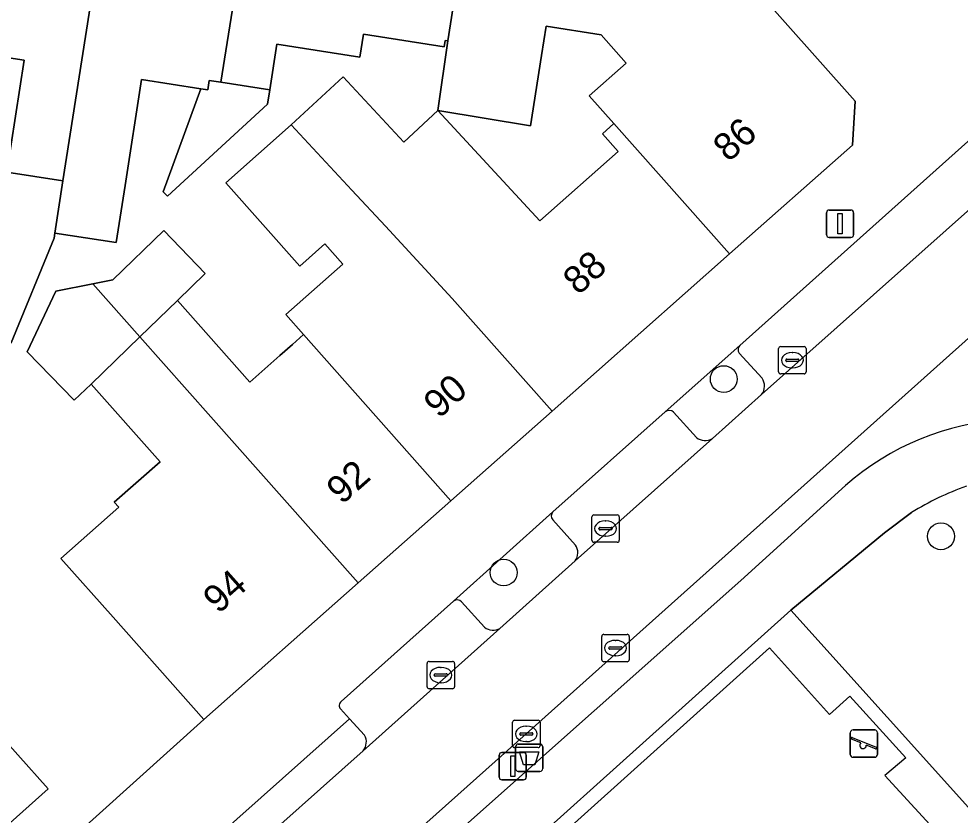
# Model space of a CAD drawing. Extents: x 162172 to 163187, y 382874 to 383685.
# Drawn here: x 162672.8 to 162707.16, y 383280.9 to 383309.99 of the extents above; entities that cross this region are included whole.
import ezdxf

# ---------------------------------------------------------------- set-up
doc = ezdxf.new("R2010")
doc.units = 0
for name, color, linetype in [('IMGEO_Afvalbak', 7, 'Continuous'), ('IMGEO_Berm_groen', 7, 'Continuous'), ('IMGEO_Boom', 7, 'Continuous'), ('IMGEO_Erf', 7, 'Continuous'), ('IMGEO_Groenvoorziening', 7, 'Continuous'), ('IMGEO_Hek', 7, 'Continuous'), ('IMGEO_Kolk', 7, 'Continuous'), ('IMGEO_Lichtmast', 7, 'Continuous'), ('IMGEO_Pand', 7, 'Continuous'), ('IMGEO_Pand_nummerreeks', 7, 'Continuous'), ('IMGEO_Parkeervlak_open', 7, 'Continuous'), ('IMGEO_Rijbaan_lokaal_open', 7, 'Continuous'), ('IMGEO_Rioolput', 7, 'Continuous'), ('IMGEO_Speelvoorziening', 7, 'Continuous'), ('IMGEO_Terreindeel_zand', 7, 'Continuous'), ('IMGEO_Voetpad_gesloten', 7, 'Continuous'), ('IMGEO_Voetpad_open', 7, 'Continuous')]:
    doc.layers.add(name, color=color, linetype=linetype)

msp = doc.modelspace()

# ---------------------------------------------------------------- linework, layer by layer
at = {"layer": 'IMGEO_Afvalbak'}
for p, q in [((162691.028, 383283.496), (162691.818, 383283.496)), ((162691.818, 383283.496), (162691.028, 383283.496)), ((162690.928, 383282.596), (162690.928, 383283.396)), ((162690.928, 383283.396), (162690.928, 383282.596)), ((162691.918, 383283.396), (162691.918, 383282.596)), ((162691.918, 383282.596), (162691.918, 383283.396)), ((162691.818, 383282.496), (162691.028, 383282.496)), ((162691.028, 383282.496), (162691.818, 383282.496))]:
    msp.add_line(p, q, dxfattribs=at)
msp.add_lwpolyline([(162691.071, 383283.21), (162691.775, 383283.21), (162691.626, 383282.74), (162691.22, 383282.74), (162691.071, 383283.21)], dxfattribs=at)
for centre, start, end in [((162691.028, 383283.396), 90, 180), ((162691.028, 383283.396), 90, 180), ((162691.818, 383283.396), 0, 90), ((162691.818, 383283.396), 360, 90), ((162691.028, 383282.596), 180, 270), ((162691.028, 383282.596), 180, 270), ((162691.818, 383282.596), 270, 0), ((162691.818, 383282.596), 270, 0)]:
    msp.add_arc(centre, 0.1, start, end, dxfattribs=at)
at = {"layer": 'IMGEO_Berm_groen'}
msp.add_lwpolyline([(162705.38, 383291.95), (162704.393, 383291.213), (162700.979, 383288.381), (162708.013, 383280.571), (162709.576, 383279.162), (162710.175, 383279.702), (162724.646, 383292.66)], dxfattribs=at)
msp.add_arc((162710.712, 383283.381), 10.092, 109.2541, 121.8922, dxfattribs=at)
at = {"layer": 'IMGEO_Boom'}
for centre in [(162698.526, 383296.826), (162706.456, 383291.082), (162690.493, 383289.759)]:
    msp.add_circle(centre, 0.489, dxfattribs=at)
at = {"layer": 'IMGEO_Erf'}
for points in [[(162650.417, 383258.145), (162679.553, 383284.387), (162676.237, 383288.129), (162674.333, 383290.277), (162676.44, 383292.145), (162676.278, 383292.328), (162677.949, 383293.809), (162675.433, 383296.646), (162674.818, 383296.05), (162673.099, 383297.824), (162674.143, 383300.042), (162675.494, 383300.308), (162676.227, 383300.453), (162678.085, 383302.254), (162679.603, 383300.688), (162678.582, 383299.698), (162681.228, 383296.715), (162682.324, 383297.686), (162682.779, 383298.09), (162683.187, 383298.451), (162682.54, 383299.181), (162684.619, 383301.024), (162683.964, 383301.762), (162683.048, 383300.951), (162680.349, 383303.996), (162682.742, 383306.118), (162684.635, 383307.871), (162686.844, 383305.485), (162688.086, 383306.635), (162688.459, 383309.183), (162688.358, 383309.199), (162688.322, 383308.968), (162685.374, 383309.426), (162685.244, 383308.589), (162682.219, 383309.059), (162681.96, 383307.392), (162681.878, 383306.863), (162678.224, 383303.508), (162678.063, 383303.669), (162679.442, 383307.429), (162677.275, 383307.767), (162676.674, 383303.901), (162676.349, 383301.812), (162674.109, 383302.16), (162674.08, 383301.973), (162672.512, 383298.155)], [(162672.353, 383304.387), (162672.989, 383308.47), (162670.841, 383308.804)]]:
    msp.add_lwpolyline(points, dxfattribs=at)
msp.add_lwpolyline([(162666.609, 383289.967), (162670.532, 383285.58), (162673.865, 383281.853), (162650.074, 383260.577), (162642.818, 383268.691), (162646.546, 383272.025)], close=True, dxfattribs=at)
at = {"layer": 'IMGEO_Groenvoorziening'}
for points in [[(162718.775, 383301.078), (162715.908, 383302.61), (162713.445, 383303.655), (162712.478, 383302.8), (162711.785, 383302.188), (162708.036, 383298.826), (162691.32, 383283.864), (162676.816, 383270.908), (162663.821, 383259.29), (162646.358, 383243.687), (162640.771, 383238.704), (162631.839, 383230.648), (162614.417, 383215.084), (162598.429, 383200.785), (162594.538, 383197.307), (162593.832, 383196.676), (162592.898, 383195.841), (162594.073, 383194.754)], [(162683.204, 383275.281), (162699.152, 383289.471), (162702.97, 383292.939)]]:
    msp.add_lwpolyline(points, dxfattribs=at)
msp.add_arc((162709.44, 383285.551), 9.821, 93.5389, 131.2115, dxfattribs=at)
at = {"layer": 'IMGEO_Hek'}
for points in [[(162706.597, 383279.957), (162693.522, 383268.234), (162691.379, 383270.68), (162690.591, 383270.014), (162688.615, 383272.209), (162689.342, 383272.863), (162687.174, 383275.296), (162700.196, 383287.003)], [(162700.196, 383287.003), (162702.387, 383284.579), (162703.131, 383285.24), (162705.172, 383282.988), (162704.402, 383282.345), (162706.597, 383279.957)]]:
    msp.add_lwpolyline(points, dxfattribs=at)
at = {"layer": 'IMGEO_Kolk'}
for p, q in [((162700.53, 383297.088), (162700.53, 383297.94)), ((162700.605, 383298.014), (162701.457, 383298.014)), ((162701.531, 383297.94), (162701.531, 383297.088)), ((162701.018, 383297.794), (162701.043, 383297.794)), ((162700.789, 383297.508), (162700.789, 383297.52)), ((162701.227, 383297.471), (162700.829, 383297.471)), ((162700.832, 383297.557), (162701.23, 383297.557)), ((162701.041, 383297.234), (162701.016, 383297.234)), ((162701.273, 383297.52), (162701.273, 383297.508)), ((162701.457, 383297.014), (162700.605, 383297.014)), ((162693.713, 383290.939), (162693.713, 383291.791)), ((162693.788, 383291.865), (162694.64, 383291.865)), ((162694.714, 383291.791), (162694.714, 383290.939)), ((162694.015, 383291.408), (162694.413, 383291.408)), ((162694.201, 383291.645), (162694.226, 383291.645)), ((162693.972, 383291.359), (162693.972, 383291.371)), ((162694.41, 383291.322), (162694.012, 383291.322)), ((162694.224, 383291.085), (162694.199, 383291.085)), ((162694.456, 383291.371), (162694.456, 383291.359)), ((162694.64, 383290.865), (162693.788, 383290.865)), ((162687.699, 383285.589), (162687.699, 383286.441)), ((162687.774, 383286.515), (162688.626, 383286.515)), ((162688.187, 383286.295), (162688.212, 383286.295)), ((162688.7, 383286.441), (162688.7, 383285.589)), ((162687.958, 383286.009), (162687.958, 383286.021)), ((162688.396, 383285.972), (162687.998, 383285.972)), ((162688.001, 383286.058), (162688.399, 383286.058)), ((162688.442, 383286.021), (162688.442, 383286.009)), ((162688.21, 383285.735), (162688.185, 383285.735)), ((162688.626, 383285.515), (162687.774, 383285.515)), ((162690.819, 383283.438), (162690.819, 383284.29)), ((162690.894, 383284.364), (162691.746, 383284.364)), ((162691.82, 383284.29), (162691.82, 383283.438)), ((162691.078, 383283.858), (162691.078, 383283.87)), ((162691.516, 383283.821), (162691.118, 383283.821)), ((162691.121, 383283.907), (162691.519, 383283.907)), ((162691.307, 383284.144), (162691.332, 383284.144)), ((162691.562, 383283.87), (162691.562, 383283.858)), ((162691.33, 383283.584), (162691.305, 383283.584)), ((162691.746, 383283.364), (162690.894, 383283.364))]:
    msp.add_line(p, q, dxfattribs=at)
for points in [[(162700.53, 383297.088), (162700.53, 383297.94)], [(162700.605, 383298.014), (162701.457, 383298.014)], [(162701.531, 383297.94), (162701.531, 383297.088)], [(162701.457, 383297.014), (162700.605, 383297.014)], [(162693.713, 383290.939), (162693.713, 383291.791)], [(162693.788, 383291.865), (162694.64, 383291.865)], [(162694.714, 383291.791), (162694.714, 383290.939)], [(162694.64, 383290.865), (162693.788, 383290.865)], [(162687.699, 383285.589), (162687.699, 383286.441)], [(162687.774, 383286.515), (162688.626, 383286.515)], [(162688.7, 383286.441), (162688.7, 383285.589)], [(162688.626, 383285.515), (162687.774, 383285.515)], [(162690.819, 383283.438), (162690.819, 383284.29)], [(162690.894, 383284.364), (162691.746, 383284.364)], [(162691.82, 383284.29), (162691.82, 383283.438)], [(162691.746, 383283.364), (162690.894, 383283.364)]]:
    msp.add_lwpolyline(points, dxfattribs=at)
for centre, radius, start, end in [((162700.607, 383297.938), 0.0765, 91.552, 178.448), ((162700.607, 383297.938), 0.0765, 91.552, 178.448), ((162701.455, 383297.938), 0.0765, 1.552, 88.448), ((162701.455, 383297.938), 0.0765, 1.552, 88.448), ((162700.829, 383297.517), 0.0403, 85.8775, 175.7526), ((162700.826, 383297.507), 0.0366, 178.938, 274.7102), ((162701.23, 383297.514), 0.043, 264.8664, 352.4533), ((162701.234, 383297.519), 0.0386, 1.7309, 96.639), ((162700.607, 383297.09), 0.0765, 181.552, 268.448), ((162700.607, 383297.09), 0.0765, 181.552, 268.448), ((162701.455, 383297.09), 0.0765, 271.552, 358.448), ((162701.455, 383297.09), 0.0765, 271.552, 358.448), ((162693.79, 383291.789), 0.0765, 91.552, 178.448), ((162693.79, 383291.789), 0.0765, 91.552, 178.448), ((162694.638, 383291.789), 0.0765, 1.552, 88.448), ((162694.638, 383291.789), 0.0765, 1.552, 88.448), ((162694.012, 383291.368), 0.0403, 85.8775, 175.7526), ((162694.417, 383291.37), 0.0386, 1.7309, 96.639), ((162694.009, 383291.358), 0.0366, 178.938, 274.7102), ((162694.413, 383291.365), 0.043, 264.8664, 352.4533), ((162693.79, 383290.941), 0.0765, 181.552, 268.448), ((162693.79, 383290.941), 0.0765, 181.552, 268.448), ((162694.638, 383290.941), 0.0765, 271.552, 358.448), ((162694.638, 383290.941), 0.0765, 271.552, 358.448), ((162687.776, 383286.439), 0.0765, 91.552, 178.448), ((162687.776, 383286.439), 0.0765, 91.552, 178.448), ((162688.624, 383286.439), 0.0765, 1.552, 88.448), ((162688.624, 383286.439), 0.0765, 1.552, 88.448), ((162687.998, 383286.018), 0.0403, 85.8775, 175.7526), ((162687.995, 383286.008), 0.0366, 178.938, 274.7102), ((162688.399, 383286.015), 0.043, 264.8664, 352.4533), ((162688.403, 383286.02), 0.0386, 1.7309, 96.639), ((162687.776, 383285.591), 0.0765, 181.552, 268.448), ((162687.776, 383285.591), 0.0765, 181.552, 268.448), ((162688.624, 383285.591), 0.0765, 271.552, 358.448), ((162688.624, 383285.591), 0.0765, 271.552, 358.448), ((162690.896, 383284.288), 0.0765, 91.552, 178.448), ((162690.896, 383284.288), 0.0765, 91.552, 178.448), ((162691.744, 383284.288), 0.0765, 1.552, 88.448), ((162691.744, 383284.288), 0.0765, 1.552, 88.448), ((162691.118, 383283.867), 0.0403, 85.8775, 175.7526), ((162691.115, 383283.857), 0.0366, 178.938, 274.7102), ((162691.519, 383283.864), 0.043, 264.8664, 352.4533), ((162691.523, 383283.869), 0.0386, 1.7309, 96.639), ((162690.896, 383283.44), 0.0765, 181.552, 268.448), ((162690.896, 383283.44), 0.0765, 181.552, 268.448), ((162691.744, 383283.44), 0.0765, 271.552, 358.448), ((162691.744, 383283.44), 0.0765, 271.552, 358.448)]:
    msp.add_arc(centre, radius, start, end, dxfattribs=at)
for centre, major_axis, ratio, start_param, end_param in [((162701.017, 383297.514), (-0.387, 0.002), 0.722429, 4.712389, 7.853982), ((162701.042, 383297.514), (-0.39, 0.002), 0.717154, 1.570796, 4.712389), ((162694.2, 383291.365), (-0.387, 0.002), 0.722429, 4.712389, 7.853982), ((162694.225, 383291.365), (-0.39, 0.002), 0.717154, 1.570796, 4.712389), ((162688.186, 383286.015), (-0.387, 0.002), 0.722429, 4.712389, 7.853982), ((162688.211, 383286.015), (-0.39, 0.002), 0.717154, 1.570796, 4.712389), ((162691.306, 383283.864), (-0.387, 0.002), 0.722429, 4.712389, 7.853982), ((162691.331, 383283.864), (-0.39, 0.002), 0.717154, 1.570796, 4.712389)]:
    msp.add_ellipse(centre, major_axis=major_axis, ratio=ratio, start_param=start_param, end_param=end_param, dxfattribs=at)
at = {"layer": 'IMGEO_Lichtmast'}
for p, q in [((162702.276, 383302.101), (162702.276, 383302.901)), ((162702.276, 383302.901), (162702.276, 383302.101)), ((162702.376, 383303.001), (162703.166, 383303.001)), ((162703.166, 383303.001), (162702.376, 383303.001)), ((162703.266, 383302.901), (162703.266, 383302.101)), ((162703.266, 383302.101), (162703.266, 383302.901)), ((162703.166, 383302.001), (162702.376, 383302.001)), ((162702.376, 383302.001), (162703.166, 383302.001)), ((162690.429, 383283.186), (162691.219, 383283.186)), ((162691.219, 383283.186), (162690.429, 383283.186)), ((162690.329, 383282.286), (162690.329, 383283.086)), ((162690.329, 383283.086), (162690.329, 383282.286)), ((162691.319, 383283.086), (162691.319, 383282.286)), ((162691.319, 383282.286), (162691.319, 383283.086)), ((162691.219, 383282.186), (162690.429, 383282.186)), ((162690.429, 383282.186), (162691.219, 383282.186))]:
    msp.add_line(p, q, dxfattribs=at)
for points in [[(162702.696, 383302.876), (162702.846, 383302.876), (162702.846, 383302.126), (162702.696, 383302.126), (162702.696, 383302.876)], [(162690.749, 383283.061), (162690.899, 383283.061), (162690.899, 383282.311), (162690.749, 383282.311), (162690.749, 383283.061)]]:
    msp.add_lwpolyline(points, dxfattribs=at)
for centre, start, end in [((162702.376, 383302.901), 90, 180), ((162702.376, 383302.901), 90, 180), ((162703.166, 383302.901), 0, 90), ((162703.166, 383302.901), 360, 90), ((162702.376, 383302.101), 180, 270), ((162702.376, 383302.101), 180, 270), ((162703.166, 383302.101), 270, 0), ((162703.166, 383302.101), 270, 0), ((162690.429, 383283.086), 90, 180), ((162690.429, 383283.086), 90, 180), ((162691.219, 383283.086), 0, 90), ((162691.219, 383283.086), 360, 90), ((162690.429, 383282.286), 180, 270), ((162690.429, 383282.286), 180, 270), ((162691.219, 383282.286), 270, 0), ((162691.219, 383282.286), 270, 0)]:
    msp.add_arc(centre, 0.1, start, end, dxfattribs=at)
at = {"layer": 'IMGEO_Pand'}
for points in [[(162676.322, 383316.333), (162672.001, 383317.005), (162670.841, 383308.804), (162672.989, 383308.47), (162672.353, 383304.387), (162674.407, 383304.066)], [(162681.42, 383315.54), (162676.322, 383316.333), (162674.407, 383304.066), (162674.109, 383302.16), (162676.349, 383301.812), (162676.674, 383303.901), (162677.275, 383307.767), (162679.442, 383307.429), (162679.689, 383307.391), (162679.743, 383307.737), (162680.169, 383307.671)], [(162689.258, 383314.32), (162681.42, 383315.54), (162680.169, 383307.671), (162681.96, 383307.392), (162682.219, 383309.059), (162685.244, 383308.589), (162685.374, 383309.426), (162688.322, 383308.968), (162688.358, 383309.199), (162688.459, 383309.183)], [(162698.021, 383312.957), (162689.258, 383314.32), (162688.459, 383309.183), (162688.086, 383306.635), (162691.476, 383306.078), (162691.877, 383308.651), (162692.043, 383309.717), (162694.049, 383309.405), (162694.966, 383308.37), (162693.618, 383307.175), (162694.518, 383306.16), (162698.741, 383301.397), (162703.23, 383305.376), (162703.326, 383306.973)], [(162694.518, 383306.16), (162694.096, 383305.786), (162694.67, 383305.138), (162691.815, 383302.606), (162688.086, 383306.635), (162686.844, 383305.485), (162684.635, 383307.871), (162682.742, 383306.118), (162684.95, 383303.732), (162686.178, 383302.406), (162688.617, 383299.771), (162692.266, 383295.656), (162698.741, 383301.397)], [(162681.96, 383307.392), (162680.169, 383307.671), (162679.743, 383307.737), (162679.689, 383307.391), (162679.442, 383307.429), (162678.063, 383303.669), (162678.224, 383303.508), (162681.878, 383306.863)], [(162688.617, 383299.771), (162686.178, 383302.406), (162684.95, 383303.732), (162682.742, 383306.118), (162680.349, 383303.996), (162683.048, 383300.951), (162683.964, 383301.762), (162684.619, 383301.024), (162682.54, 383299.181), (162683.187, 383298.451), (162688.569, 383292.38), (162692.266, 383295.656)], [(162674.109, 383302.16), (162674.407, 383304.066), (162672.353, 383304.387), (162672.027, 383302.293), (162671.353, 383302.398), (162671.316, 383302.239), (162671.243, 383301.926), (162670.441, 383298.478), (162672.512, 383298.155), (162674.08, 383301.973)], [(162679.603, 383300.688), (162678.085, 383302.254), (162676.227, 383300.453), (162675.494, 383300.308), (162677.212, 383298.37), (162678.582, 383299.698)], [(162675.494, 383300.308), (162674.143, 383300.042), (162673.099, 383297.824), (162674.818, 383296.05), (162675.433, 383296.646), (162677.212, 383298.37)], [(162683.187, 383298.451), (162682.779, 383298.09), (162682.324, 383297.686), (162681.228, 383296.715), (162678.582, 383299.698), (162677.212, 383298.37), (162679.801, 383295.45), (162685.184, 383289.379), (162688.569, 383292.38)], [(162679.801, 383295.45), (162677.212, 383298.37), (162675.433, 383296.646), (162677.949, 383293.809), (162676.278, 383292.328), (162676.44, 383292.145), (162674.333, 383290.277), (162676.237, 383288.129), (162679.553, 383284.387), (162685.184, 383289.379)], [(162670.532, 383285.58), (162666.609, 383289.967), (162646.546, 383272.025), (162642.818, 383268.691), (162650.074, 383260.577), (162673.865, 383281.853)]]:
    msp.add_lwpolyline(points, close=True, dxfattribs=at)
at = {"layer": 'IMGEO_Parkeervlak_open'}
for points in [[(162707.661, 383305.714), (162699.108, 383298.057)], [(162699.904, 383296.257), (162709.406, 383304.731)], [(162699.088, 383297.773), (162699.923, 383296.862)], [(162696.392, 383295.627), (162692.29, 383291.976)], [(162697.528, 383294.689), (162696.695, 383295.616)], [(162693.099, 383290.186), (162698.112, 383294.652)], [(162692.285, 383291.682), (162693.115, 383290.763)], [(162688.661, 383288.712), (162684.56, 383285.054)], [(162689.79, 383287.765), (162688.957, 383288.695)], [(162685.364, 383283.252), (162690.359, 383287.72)], [(162684.54, 383284.776), (162684.871, 383284.417), (162685.417, 383283.821)]]:
    msp.add_lwpolyline(points, dxfattribs=at)
for centre, radius, start, end in [((162699.281, 383297.902), 0.232, 138.1654, 213.7781), ((162699.518, 383296.572), 0.498, 320.8139, 35.5886), ((162696.538, 383295.458), 0.223, 45.0521, 130.7896), ((162697.847, 383295.104), 0.524, 232.4078, 300.3418), ((162692.447, 383291.826), 0.217, 136.2915, 221.7598), ((162692.7, 383290.486), 0.499, 323.0824, 33.7408), ((162688.799, 383288.532), 0.227, 45.8421, 127.5838), ((162690.107, 383288.156), 0.504, 230.9701, 299.9862), ((162684.686, 383284.905), 0.195, 130.2352, 221.535), ((162684.978, 383283.575), 0.504, 320.1108, 29.2461)]:
    msp.add_arc(centre, radius, start, end, dxfattribs=at)
at = {"layer": 'IMGEO_Rijbaan_lokaal_open'}
msp.add_lwpolyline([(162676.816, 383270.908), (162691.32, 383283.864), (162708.036, 383298.826), (162711.785, 383302.188), (162709.453, 383304.793), (162709.406, 383304.731), (162699.904, 383296.257), (162698.112, 383294.652), (162693.099, 383290.186), (162690.359, 383287.72), (162685.364, 383283.252), (162680.804, 383279.176)], dxfattribs=at)
at = {"layer": 'IMGEO_Rioolput'}
for p, q in [((162694.074, 383286.576), (162694.074, 383287.428)), ((162694.149, 383287.502), (162695.001, 383287.502)), ((162694.562, 383287.282), (162694.587, 383287.282)), ((162695.075, 383287.428), (162695.075, 383286.576)), ((162694.333, 383286.996), (162694.333, 383287.008)), ((162694.771, 383286.959), (162694.373, 383286.959)), ((162694.376, 383287.045), (162694.774, 383287.045)), ((162694.817, 383287.008), (162694.817, 383286.996)), ((162694.585, 383286.722), (162694.56, 383286.722)), ((162695.001, 383286.502), (162694.149, 383286.502))]:
    msp.add_line(p, q, dxfattribs=at)
for points in [[(162694.074, 383286.576), (162694.074, 383287.428)], [(162694.149, 383287.502), (162695.001, 383287.502)], [(162695.075, 383287.428), (162695.075, 383286.576)], [(162695.001, 383286.502), (162694.149, 383286.502)]]:
    msp.add_lwpolyline(points, dxfattribs=at)
for centre, radius, start, end in [((162694.151, 383287.426), 0.0765, 91.552, 178.448), ((162694.151, 383287.426), 0.0765, 91.552, 178.448), ((162694.999, 383287.426), 0.0765, 1.552, 88.448), ((162694.999, 383287.426), 0.0765, 1.552, 88.448), ((162694.373, 383287.005), 0.0403, 85.8775, 175.7526), ((162694.37, 383286.995), 0.0366, 178.938, 274.7102), ((162694.774, 383287.002), 0.043, 264.8664, 352.4533), ((162694.778, 383287.007), 0.0386, 1.7309, 96.639), ((162694.151, 383286.578), 0.0765, 181.552, 268.448), ((162694.151, 383286.578), 0.0765, 181.552, 268.448), ((162694.999, 383286.578), 0.0765, 271.552, 358.448), ((162694.999, 383286.578), 0.0765, 271.552, 358.448)]:
    msp.add_arc(centre, radius, start, end, dxfattribs=at)
for centre, major_axis, ratio, start_param, end_param in [((162694.561, 383287.002), (-0.387, 0.002), 0.722429, 4.712389, 7.853982), ((162694.586, 383287.002), (-0.39, 0.002), 0.717154, 1.570796, 4.712389)]:
    msp.add_ellipse(centre, major_axis=major_axis, ratio=ratio, start_param=start_param, end_param=end_param, dxfattribs=at)
at = {"layer": 'IMGEO_Speelvoorziening'}
for p, q in [((162703.146, 383283.11), (162703.146, 383283.91)), ((162703.146, 383283.91), (162703.146, 383283.11)), ((162703.246, 383284.01), (162704.036, 383284.01)), ((162704.036, 383284.01), (162703.246, 383284.01)), ((162704.136, 383283.91), (162704.136, 383283.11)), ((162704.136, 383283.11), (162704.136, 383283.91)), ((162703.529, 383283.538), (162703.19, 383283.675)), ((162703.215, 383283.735), (162704.091, 383283.382)), ((162704.067, 383283.322), (162703.727, 383283.459)), ((162704.036, 383283.01), (162703.246, 383283.01)), ((162703.246, 383283.01), (162704.036, 383283.01))]:
    msp.add_line(p, q, dxfattribs=at)
for centre, radius, start, end in [((162703.246, 383283.91), 0.1, 90, 180), ((162703.246, 383283.91), 0.1, 90, 180), ((162704.036, 383283.91), 0.1, 0, 90), ((162704.036, 383283.91), 0.1, 360, 90), ((162703.203, 383283.705), 0.0327, 68.078, 248.078), ((162703.608, 383283.448), 0.12, 130.9928, 5.1632), ((162704.079, 383283.352), 0.0327, 248.078, 68.078), ((162703.246, 383283.11), 0.1, 180, 270), ((162703.246, 383283.11), 0.1, 180, 270), ((162704.036, 383283.11), 0.1, 270, 0), ((162704.036, 383283.11), 0.1, 270, 0)]:
    msp.add_arc(centre, radius, start, end, dxfattribs=at)
at = {"layer": 'IMGEO_Terreindeel_zand'}
msp.add_lwpolyline([(162694.096, 383305.786), (162694.518, 383306.16), (162693.618, 383307.175), (162694.966, 383308.37), (162694.049, 383309.405), (162692.043, 383309.717), (162691.877, 383308.651), (162691.476, 383306.078), (162688.086, 383306.635), (162691.815, 383302.606), (162694.67, 383305.138)], close=True, dxfattribs=at)
at = {"layer": 'IMGEO_Voetpad_gesloten'}
for points in [[(162702.97, 383292.939), (162699.152, 383289.471), (162683.204, 383275.281)], [(162662.446, 383245.946), (162670.493, 383252.848), (162677.894, 383259.501), (162680.901, 383265.269), (162681.533, 383267.742), (162682.952, 383271.387), (162683.85, 383272.761), (162685.727, 383274.676), (162700.979, 383288.381), (162704.393, 383291.213), (162705.38, 383291.95)]]:
    msp.add_lwpolyline(points, dxfattribs=at)
msp.add_lwpolyline([(162708.013, 383280.571), (162700.979, 383288.381), (162685.727, 383274.676), (162692.78, 383266.853), (162699.906, 383273.233), (162701.583, 383274.772)], close=True, dxfattribs=at)
for centre, radius, start, end in [((162709.44, 383285.551), 9.821, 93.5389, 131.2115), ((162710.712, 383283.381), 10.092, 109.2541, 121.8922)]:
    msp.add_arc(centre, radius, start, end, dxfattribs=at)
at = {"layer": 'IMGEO_Voetpad_open'}
for points in [[(162709.798, 383310.749), (162698.021, 383312.957), (162703.326, 383306.973), (162703.23, 383305.376), (162698.741, 383301.397), (162692.266, 383295.656), (162688.569, 383292.38), (162685.184, 383289.379), (162679.553, 383284.387), (162650.417, 383258.145)], [(162684.56, 383285.054), (162688.661, 383288.712), (162692.29, 383291.976), (162696.392, 383295.627), (162699.108, 383298.057), (162707.661, 383305.714)], [(162699.108, 383298.057), (162696.392, 383295.627)], [(162699.923, 383296.862), (162699.088, 383297.773)], [(162698.112, 383294.652), (162699.904, 383296.257)], [(162696.695, 383295.616), (162697.528, 383294.689)], [(162692.29, 383291.976), (162688.661, 383288.712)], [(162693.115, 383290.763), (162692.285, 383291.682)], [(162690.359, 383287.72), (162693.099, 383290.186)], [(162688.957, 383288.695), (162689.79, 383287.765)], [(162675.548, 383274.478), (162680.804, 383279.176), (162679.974, 383280.051), (162684.871, 383284.417), (162684.54, 383284.776)], [(162684.871, 383284.417), (162679.974, 383280.051), (162680.804, 383279.176), (162685.364, 383283.252)], [(162685.417, 383283.821), (162684.871, 383284.417)]]:
    msp.add_lwpolyline(points, dxfattribs=at)
for centre, radius, start, end in [((162699.281, 383297.902), 0.232, 138.1654, 213.7781), ((162699.518, 383296.572), 0.498, 320.8139, 35.5886), ((162696.538, 383295.458), 0.223, 45.0521, 130.7896), ((162697.847, 383295.104), 0.524, 232.4078, 300.3418), ((162692.447, 383291.826), 0.217, 136.2915, 221.7598), ((162692.7, 383290.486), 0.499, 323.0824, 33.7408), ((162688.799, 383288.532), 0.227, 45.8421, 127.5838), ((162690.107, 383288.156), 0.504, 230.9701, 299.9862), ((162684.686, 383284.905), 0.195, 130.2352, 221.535), ((162684.978, 383283.575), 0.504, 320.1108, 29.2461)]:
    msp.add_arc(centre, radius, start, end, dxfattribs=at)

# ---------------------------------------------------------------- texts
at = {"layer": 'IMGEO_Pand_nummerreeks'}
for s, rotation, p in [('86', 41.5681, (162698.696, 383304.723)), ('88', 41.5624, (162693.217, 383299.864)), ('90', 41.5624, (162688.131, 383295.355)), ('92', 41.5566, (162684.586, 383292.212)), ('94', 41.5337, (162680.08, 383288.22))]:
    msp.add_text(s, height=1, rotation=rotation, dxfattribs=at).set_placement(p)

doc.saveas('drawing.dxf')
